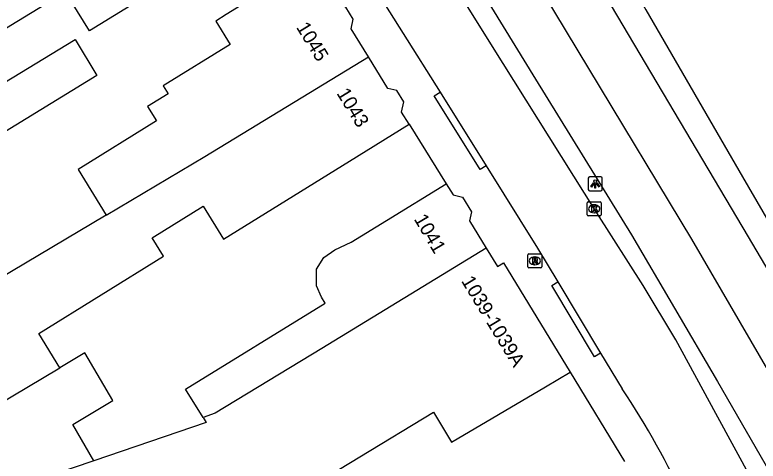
# Model space of a CAD drawing. Extents: x 157321 to 158827, y 386650 to 388532.
# Drawn here: x 158518.5 to 158571.5, y 387620.1 to 387651.9 of the extents above; entities that cross this region are included whole.
import ezdxf

# ---------------------------------------------------------------- set-up
doc = ezdxf.new("R2010")
doc.units = 0
for name, color, linetype in [('IMGEO_Kolk', 7, 'Continuous'), ('IMGEO_Lichtpunt', 7, 'Continuous'), ('IMGEO_Pand', 7, 'Continuous'), ('IMGEO_Pand_nummerreeks', 7, 'Continuous'), ('IMGEO_Rijbaan_lokaal_open', 7, 'Continuous'), ('IMGEO_Rijbaan_regionaal_gesloten', 7, 'Continuous'), ('IMGEO_Rioolput', 7, 'Continuous'), ('IMGEO_Voetpad_open', 7, 'Continuous')]:
    doc.layers.add(name, color=color, linetype=linetype)

msp = doc.modelspace()

# ---------------------------------------------------------------- linework, layer by layer
at = {"layer": 'IMGEO_Kolk'}
for p, q in [((158559.292, 387637.702), (158559.292, 387638.554)), ((158559.367, 387638.628), (158560.219, 387638.628)), ((158559.78, 387638.408), (158559.805, 387638.408)), ((158560.293, 387638.554), (158560.293, 387637.702)), ((158560.219, 387637.628), (158559.367, 387637.628)), ((158559.803, 387637.848), (158559.778, 387637.848))]:
    msp.add_line(p, q, dxfattribs=at)
for points in [[(158559.292, 387637.702), (158559.292, 387638.554)], [(158559.367, 387638.628), (158560.219, 387638.628)], [(158559.613, 387638.328), (158559.736, 387638.328), (158559.736, 387638.177), (158559.866, 387638.328), (158560.03, 387638.328), (158559.884, 387638.177), (158560.037, 387637.928), (158559.885, 387637.928), (158559.8, 387638.092), (158559.736, 387638.025), (158559.736, 387637.928), (158559.613, 387637.928), (158559.613, 387638.328)], [(158560.293, 387638.554), (158560.293, 387637.702)], [(158560.219, 387637.628), (158559.367, 387637.628)]]:
    msp.add_lwpolyline(points, dxfattribs=at)
for centre, start, end in [((158559.369, 387638.552), 91.552, 178.448), ((158559.369, 387638.552), 91.552, 178.448), ((158560.217, 387638.552), 1.552, 88.448), ((158560.217, 387638.552), 1.552, 88.448), ((158559.369, 387637.704), 181.552, 268.448), ((158559.369, 387637.704), 181.552, 268.448), ((158560.217, 387637.704), 271.552, 358.448), ((158560.217, 387637.704), 271.552, 358.448)]:
    msp.add_arc(centre, 0.0765, start, end, dxfattribs=at)
for centre, major_axis, ratio, start_param, end_param in [((158559.779, 387638.128), (-0.387, 0.002), 0.722429, 4.712389, 7.853982), ((158559.804, 387638.128), (-0.39, 0.002), 0.717154, 1.570796, 4.712389)]:
    msp.add_ellipse(centre, major_axis=major_axis, ratio=ratio, start_param=start_param, end_param=end_param, dxfattribs=at)
at = {"layer": 'IMGEO_Lichtpunt'}
for p, q in [((158559.369, 387640.303), (158559.369, 387639.496)), ((158559.369, 387640.303), (158559.369, 387639.496)), ((158560.271, 387640.398), (158559.463, 387640.398)), ((158560.271, 387640.398), (158559.463, 387640.398)), ((158560.365, 387639.496), (158560.365, 387640.303)), ((158560.365, 387639.496), (158560.365, 387640.303)), ((158559.463, 387639.402), (158560.271, 387639.402)), ((158559.463, 387639.402), (158560.271, 387639.402))]:
    msp.add_line(p, q, dxfattribs=at)
for points in [[(158559.743, 387639.967), (158559.782, 387639.939), (158559.594, 387639.677), (158559.556, 387639.704), (158559.743, 387639.967)], [(158559.845, 387639.919), (158559.892, 387639.919), (158559.892, 387639.597), (158559.845, 387639.597), (158559.845, 387639.919)], [(158559.955, 387639.939), (158559.993, 387639.966), (158560.18, 387639.704), (158560.141, 387639.676), (158559.955, 387639.939)]]:
    msp.add_lwpolyline(points, dxfattribs=at)
msp.add_circle((158559.868, 387640.101), 0.0994, dxfattribs=at)
for centre, start, end in [((158559.463, 387640.303), 90, 180), ((158559.463, 387640.303), 90, 180), ((158560.271, 387640.303), 0, 90), ((158560.271, 387640.303), 0, 90), ((158559.463, 387639.496), 180, 270), ((158559.463, 387639.496), 180, 270), ((158560.271, 387639.496), 270, 0), ((158560.271, 387639.496), 270, 360)]:
    msp.add_arc(centre, 0.0946, start, end, dxfattribs=at)
at = {"layer": 'IMGEO_Pand'}
for points in [[(158527.509, 387660.965), (158529.203, 387658.221), (158529.98, 387658.244), (158530.728, 387657.032), (158530.349, 387656.33), (158530.982, 387655.305), (158530.001, 387654.699), (158530.025, 387653.878), (158528.768, 387653.102), (158528.086, 387653.47), (158523.779, 387650.811), (158522.064, 387653.591), (158518.162, 387651.183), (158515.171, 387649.338), (158513.352, 387652.285), (158516.343, 387654.13)], [(158537.793, 387654.612), (158533.543, 387651.98), (158532.785, 387651.51), (158533.816, 387649.845), (158529.036, 387646.885), (158529.382, 387646.326), (158527.922, 387645.423), (158528.557, 387644.397), (158522.961, 387640.933), (158524.969, 387637.683)], [(158543.682, 387648.957), (158542.443, 387650.957), (158542.601, 387651.632), (158542.062, 387652.503), (158541.373, 387652.665), (158540.815, 387653.566)], [(158522.753, 387650.191), (158524.315, 387647.619), (158515.232, 387642.095), (158513.748, 387644.719), (158522.753, 387650.191)], [(158524.969, 387637.683), (158532.003, 387641.865), (158543.682, 387648.957)], [(158546.578, 387644.16), (158546.047, 387645.016), (158546.218, 387645.741), (158545.713, 387646.556), (158545.076, 387646.706), (158543.682, 387648.957)], [(158521.667, 387626.79), (158520.155, 387629.232), (158529.063, 387634.749), (158528.255, 387636.053), (158531.888, 387638.303), (158533.339, 387635.96), (158539.835, 387639.983), (158542.328, 387641.527), (158546.578, 387644.16)], [(158531.89, 387623.242), (158530.639, 387625.276), (158540.599, 387631.406), (158540.334, 387631.837), (158539.981, 387632.643), (158539.973, 387633.831), (158540.494, 387634.645), (158541.29, 387635.213), (158542.451, 387635.742), (158544.97, 387637.293), (158549.228, 387639.913)], [(158549.228, 387639.913), (158549.721, 387639.112), (158550.388, 387638.953), (158551.036, 387637.9), (158550.885, 387637.266), (158552.087, 387635.313)], [(158524.969, 387637.683), (158508.571, 387627.932), (158508.284, 387621.835)], [(158552.087, 387635.313), (158540.367, 387628.175), (158532.739, 387623.558), (158531.89, 387623.242)], [(158552.087, 387635.313), (158552.893, 387634.004), (158553.331, 387634.274), (158558.066, 387626.491)], [(158524.082, 387620.172), (158522.599, 387622.741), (158525.445, 387624.455), (158523.455, 387627.855), (158521.667, 387626.79)], [(158508.284, 387621.835), (158515.513, 387624.081), (158515.923, 387623.39), (158521.667, 387626.79)], [(158524.416, 387613.638), (158537.803, 387617.254), (158548.317, 387623.638), (158549.602, 387621.486), (158556.306, 387625.44), (158558.066, 387626.491)], [(158558.066, 387626.491), (158561.949, 387620.108)], [(158531.89, 387623.242), (158532.106, 387622.892), (158524.082, 387620.172)], [(158524.082, 387620.172), (158508.051, 387614.739)]]:
    msp.add_lwpolyline(points, dxfattribs=at)
at = {"layer": 'IMGEO_Rijbaan_lokaal_open'}
for points in [[(158575.693, 387608.747), (158574.25, 387612.073), (158573.263, 387614.324), (158572.395, 387616.327), (158568.469, 387623.544), (158565.611, 387628.774), (158563.277, 387632.656), (158559.979, 387637.836), (158552.406, 387649.892), (158546.754, 387658.957), (158540.036, 387669.734), (158526.94, 387690.536), (158513.479, 387712.119), (158507.38, 387721.854), (158500, 387733.78), (158498.673, 387735.925)], [(158543.531, 387654.827), (158548.805, 387646.433)], [(158548.805, 387646.433), (158552.08, 387641.198)], [(158552.08, 387641.198), (158555.749, 387635.331), (158557.196, 387632.925)], [(158557.196, 387632.925), (158560.251, 387627.842)], [(158560.251, 387627.842), (158561.785, 387625.291)]]:
    msp.add_lwpolyline(points, dxfattribs=at)
msp.add_arc((158513.912, 387593.159), 57.657, 24.53007, 33.8696, dxfattribs=at)
at = {"layer": 'IMGEO_Rijbaan_regionaal_gesloten'}
for points in [[(158497.101, 387741.197), (158500, 387736.754), (158508.695, 387723.169), (158519.653, 387705.776), (158522.369, 387701.384), (158529.854, 387689.194), (158534.613, 387681.449), (158546.532, 387662.154), (158548.031, 387659.708), (158555.595, 387647.362), (158562.464, 387636.274), (158568.591, 387625.805), (158574.727, 387615.189), (158578.085, 387609.328)], [(158812.144, 387228.589), (158785.896, 387270.815), (158779.065, 387281.971), (158773.452, 387291.74), (158747.438, 387341.183), (158736.899, 387358.976), (158732.775, 387365.792), (158722.187, 387382.726), (158711.75, 387399.391), (158686.13, 387440.39), (158666.884, 387471.14), (158632.83, 387525.668), (158620.059, 387546.215), (158599.023, 387580.786), (158592.932, 387591.052), (158586.999, 387601.205), (158566.749, 387635.965), (158552.053, 387660.325), (158535.464, 387687.144), (158526.396, 387701.609), (158518.219, 387714.646)], [(158556.471, 387664.442), (158563.484, 387652.319), (158570.366, 387640.41), (158579.25, 387625.15), (158587.639, 387610.989), (158592.229, 387603.383), (158600, 387590.479), (158603.257, 387584.916), (158603.943, 387583.729), (158604.749, 387582.273), (158605.638, 387580.528), (158607.08, 387578.005), (158610.024, 387572.929), (158613.279, 387567.655), (158617.865, 387559.998), (158622.47, 387552.351), (158626.924, 387544.874), (158639.233, 387525.255), (158655.038, 387500), (158658.923, 387493.792), (158681.521, 387457.554), (158691.202, 387442.058), (158789.309, 387285.027), (158821.153, 387234.028)], [(158653.307, 387500), (158640.908, 387519.873), (158625.023, 387545.445), (158614.845, 387562.214), (158599.673, 387587.829), (158590.806, 387602.437), (158581.556, 387617.939), (158570.802, 387636.122), (158561.024, 387652.601), (158554.457, 387663.484)]]:
    msp.add_lwpolyline(points, dxfattribs=at)
at = {"layer": 'IMGEO_Rioolput'}
for p, q in [((158555.054, 387633.992), (158555.054, 387634.844)), ((158555.129, 387634.918), (158555.981, 387634.918)), ((158555.542, 387634.698), (158555.567, 387634.698)), ((158556.055, 387634.844), (158556.055, 387633.992)), ((158555.981, 387633.918), (158555.129, 387633.918)), ((158555.565, 387634.138), (158555.54, 387634.138))]:
    msp.add_line(p, q, dxfattribs=at)
for points in [[(158555.054, 387633.992), (158555.054, 387634.844)], [(158555.129, 387634.918), (158555.981, 387634.918)], [(158555.643, 387634.616), (158555.391, 387634.618), (158555.391, 387634.218)], [(158555.569, 387634.537), (158555.515, 387634.537), (158555.515, 387634.456)], [(158555.515, 387634.456), (158555.567, 387634.456)], [(158556.055, 387634.844), (158556.055, 387633.992)], [(158555.981, 387633.918), (158555.129, 387633.918)], [(158555.391, 387634.218), (158555.515, 387634.218), (158555.515, 387634.38), (158555.526, 387634.38)], [(158555.573, 387634.351), (158555.644, 387634.218), (158555.784, 387634.218), (158555.719, 387634.344)]]:
    msp.add_lwpolyline(points, dxfattribs=at)
for centre, radius, start, end in [((158555.131, 387634.842), 0.0765, 91.552, 178.448), ((158555.131, 387634.842), 0.0765, 91.552, 178.448), ((158555.551, 387634.645), 0.19, 274.7715, 282.9687), ((158555.575, 387634.441), 0.0964, 77.0061, 93.1865), ((158555.589, 387634.498), 0.0378, 276.6634, 79.6772), ((158555.642, 387634.506), 0.109, 350.3612, 89.416), ((158555.64, 387634.506), 0.112, 277.5842, 350.9817), ((158555.979, 387634.842), 0.0765, 1.552, 88.448), ((158555.979, 387634.842), 0.0765, 1.552, 88.448), ((158555.131, 387633.994), 0.0765, 181.552, 268.448), ((158555.131, 387633.994), 0.0765, 181.552, 268.448), ((158555.525, 387634.327), 0.0533, 26.0293, 88.6989), ((158555.624, 387634.291), 0.108, 29.5134, 73.7905), ((158555.979, 387633.994), 0.0765, 271.552, 358.448), ((158555.979, 387633.994), 0.0765, 271.552, 358.448)]:
    msp.add_arc(centre, radius, start, end, dxfattribs=at)
for centre, major_axis, ratio, start_param, end_param in [((158555.541, 387634.418), (-0.387, 0.002), 0.722429, 4.712389, 7.853982), ((158555.566, 387634.418), (-0.39, 0.002), 0.717154, 1.570796, 4.712389)]:
    msp.add_ellipse(centre, major_axis=major_axis, ratio=ratio, start_param=start_param, end_param=end_param, dxfattribs=at)
at = {"layer": 'IMGEO_Voetpad_open'}
for points in [[(158552.08, 387641.198), (158551.657, 387640.933), (158548.382, 387646.168), (158548.805, 387646.433)], [(158546.578, 387644.16), (158549.228, 387639.913)], [(158560.251, 387627.842), (158559.823, 387627.584), (158556.768, 387632.667), (158557.196, 387632.925)]]:
    msp.add_lwpolyline(points, dxfattribs=at)

# ---------------------------------------------------------------- texts
at = {"layer": 'IMGEO_Pand_nummerreeks'}
for s, rotation, p in [('1045', 301.4953, (158538.498, 387651.069)), ('1043', 301.4953, (158541.379, 387646.366)), ('1041', 300.4869, (158546.9, 387637.402)), ('1039-1039A', 301.2367, (158550.276, 387632.985))]:
    msp.add_text(s, height=1, rotation=rotation, dxfattribs=at).set_placement(p)

doc.saveas('drawing.dxf')
